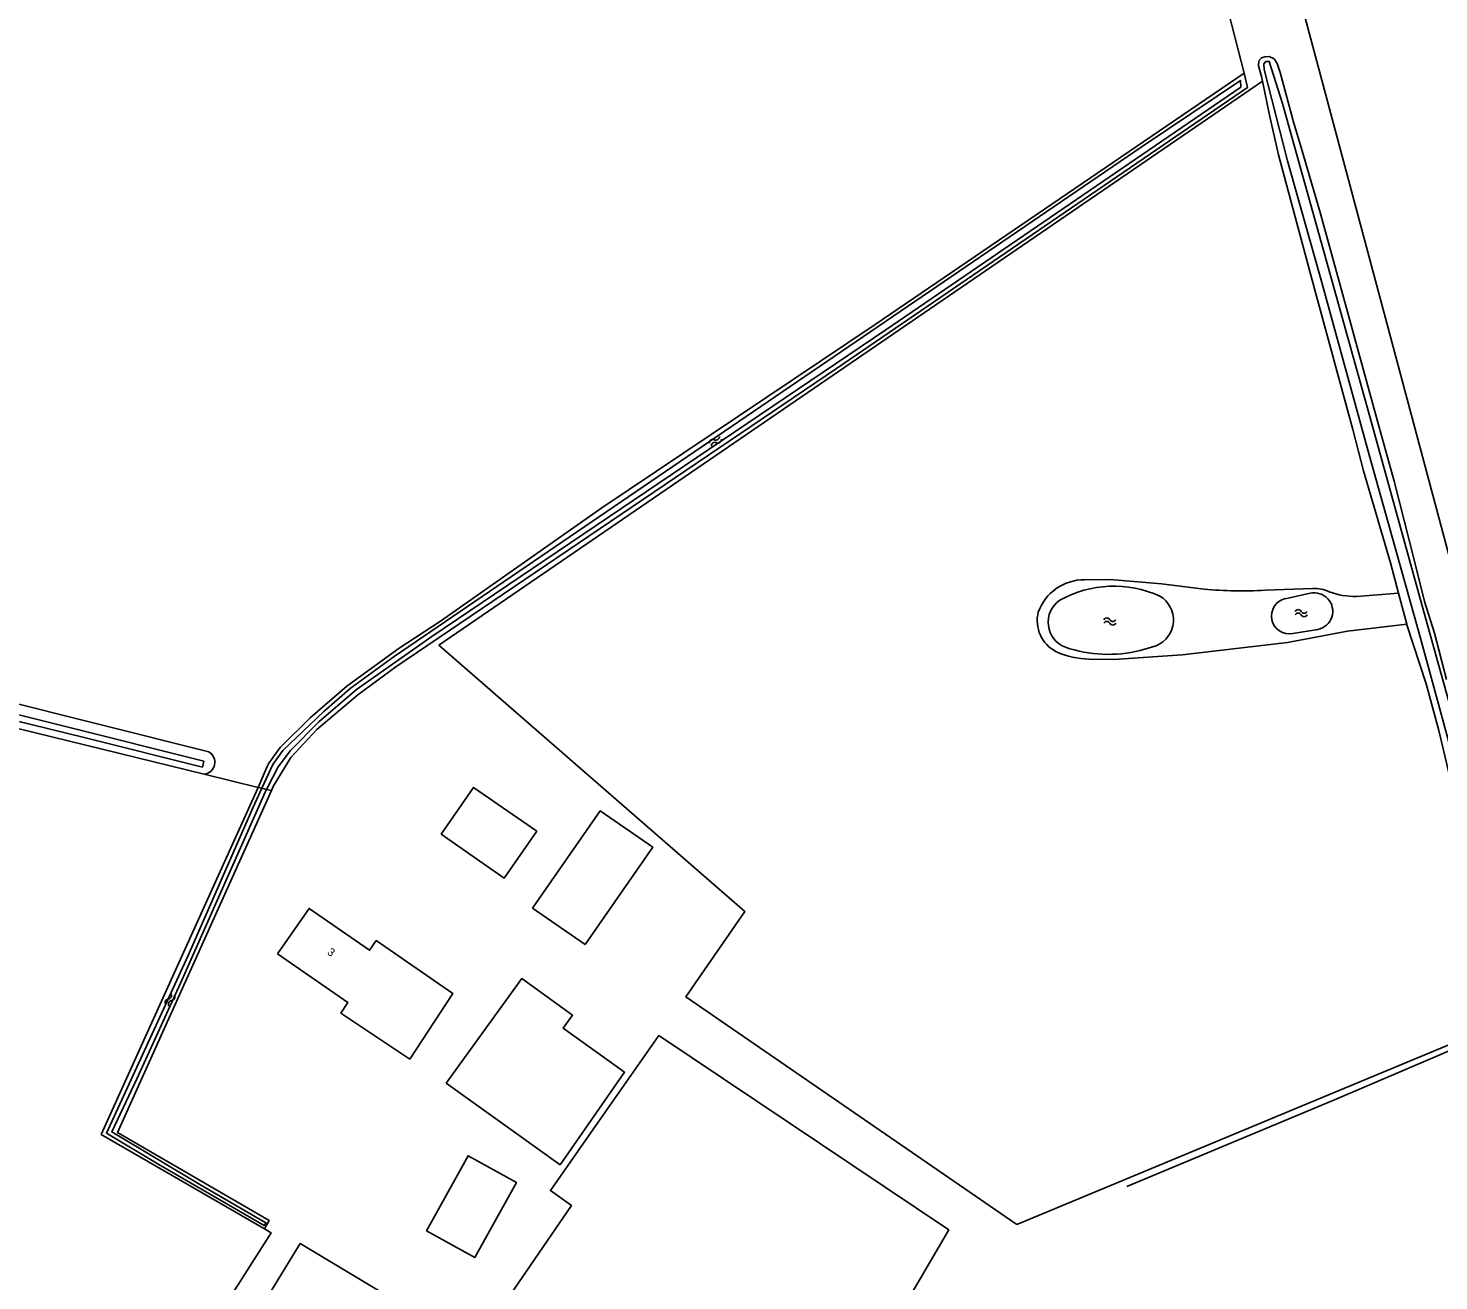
# Model space of a CAD drawing. Extents: x 134297 to 137000, y 403500 to 406000.
# Drawn here: x 135346.8 to 135523, y 404644.3 to 404800.8 of the extents above; entities that cross this region are included whole.
import ezdxf

# ---------------------------------------------------------------- set-up
doc = ezdxf.new("R2010")
doc.units = 0
for name, color, linetype in [('gg-afsc-draadraster', 7, 'Continuous'), ('gg-afsc-lijn draadraster', 7, 'Continuous'), ('gg-anno-huisnummerreeks BGT', 7, 'Continuous'), ('gg-bbg-gedigitaliseerde bebouwing', 7, 'Continuous'), ('gg-bbg-gedigitaliseerde bijgebouw', 7, 'Continuous'), ('gg-bbg-hoofdgebouw', 7, 'Continuous'), ('gg-knt-bronhoudergrens', 7, 'Continuous'), ('gg-kntw-bovenkant insteek waterloop', 7, 'Continuous'), ('gg-kntw-midden sloot', 7, 'Continuous'), ('gg-kntw-waterlijn', 7, 'Continuous'), ('gt-grn-vlakafsluiter', 7, 'Continuous'), ('gt-symb-watersymbool', 7, 'Continuous')]:
    doc.layers.add(name, color=color, linetype=linetype)

# ---------------------------------------------------------------- blocks, each defined once
blk = doc.blocks.new('gt0-WA')
at = {"layer": 'gt-symb-watersymbool'}
for centre, start, end in [((-0.32, 0.02), 28.0725, 151.9275), ((0.43, 0.42), 208.0725, 331.9275), ((-0.32, -0.43), 28.0725, 151.9275), ((0.43, -0.03), 208.0725, 331.9275)]:
    blk.add_arc(centre, 0.425, start, end, dxfattribs=at)

msp = doc.modelspace()

# ---------------------------------------------------------------- linework, layer by layer
at = {"layer": 'gg-afsc-draadraster'}
for points in [[(135288.06, 404483.25), (135319.49, 404551.15), (135330.35, 404572.49), (135345.09, 404599.06), (135357.04, 404618.74), (135377.16, 404650.3), (135376.32, 404650.79)], [(135437.69, 404614.84), (135380.76, 404648.95), (135366.11, 404624.99), (135362.45, 404619.18), (135358.38, 404612.62), (135347.6, 404594.2), (135336.95, 404575.69), (135330.79, 404563.9), (135325.2, 404552.4), (135318.83, 404539.08), (135296.24, 404491.06), (135294.34, 404486.51), (135293.04, 404481.36)]]:
    msp.add_lwpolyline(points, dxfattribs=at)
at = {"layer": 'gg-afsc-lijn draadraster'}
for p, q in [((135398.09, 404723.7), (135501.01, 404794.16)), ((135531.83, 404676.93), (135470.31, 404651.36))]:
    msp.add_line(p, q, dxfattribs=at)
msp.add_lwpolyline([(135288.06, 404483.25), (135319.49, 404551.15), (135330.35, 404572.49), (135345.09, 404599.06), (135357.04, 404618.74), (135377.16, 404650.3), (135376.32, 404650.79)], dxfattribs=at)
at = {"layer": 'gg-bbg-gedigitaliseerde bebouwing'}
msp.add_lwpolyline([(135377.96, 404685.15), (135381.9, 404690.84), (135389.45, 404685.61), (135390.28, 404686.82), (135399.83, 404680.21), (135394.46, 404672.01)], dxfattribs=at)
at = {"layer": 'gg-bbg-gedigitaliseerde bijgebouw'}
msp.add_line((135399.02, 404669.01), (135413.27, 404658.79), dxfattribs=at)
for points in [[(135398.38, 404700.09), (135402.43, 404705.94), (135410.33, 404700.47), (135406.28, 404694.62), (135398.38, 404700.09)], [(135409.82, 404690.85), (135416.37, 404686.31), (135424.82, 404698.47), (135418.27, 404703.01), (135409.82, 404690.85)], [(135413.27, 404658.79), (135421.31, 404670.36), (135413.65, 404675.87), (135414.81, 404677.49), (135408.46, 404682.06), (135399.02, 404669.01)], [(135396.58, 404650.57), (135402.6, 404647.24), (135407.79, 404656.61), (135401.75, 404659.94), (135396.58, 404650.57)]]:
    msp.add_lwpolyline(points, dxfattribs=at)
at = {"layer": 'gg-bbg-hoofdgebouw'}
msp.add_lwpolyline([(135394.46, 404672.01), (135385.87, 404677.75), (135386.75, 404679.06), (135377.96, 404685.15)], dxfattribs=at)
at = {"layer": 'gg-knt-bronhoudergrens'}
for p, q in [((135501.01, 404794.16), (135398.09, 404723.7)), ((135507.29, 404730.81), (135501.32, 404730.57)), ((135512.75, 404729.81), (135517.99, 404730.22)), ((135368.8, 404707.6), (135375.52, 404705.95)), ((135470.31, 404651.36), (135531.83, 404676.93)), ((135404.5, 404638.88), (135414.68, 404653.73))]:
    msp.add_line(p, q, dxfattribs=at)
for points in [[(135528.54, 404729.26), (135526.97, 404734.31), (135524.65, 404733.59), (135503, 404814.58), (135504.7, 404815.1)], [(135498.71, 404795.16), (135496.42, 404804.07), (135497.44, 404804.3)], [(135493.7, 404730.71), (135488.38, 404731.36), (135481.99, 404731.9), (135478.77, 404731.88)], [(135519.02, 404726.36), (135511.62, 404725.47), (135504.11, 404724.04), (135490.95, 404722.51), (135482.43, 404721.93), (135479.37, 404721.97)], [(135398.09, 404723.7), (135436.33, 404690.46), (135428.98, 404679.77), (135470.31, 404651.36)], [(135404.5, 404638.88), (135441.91, 404616.67), (135461.81, 404650.67), (135425.59, 404674.95), (135418.02, 404664.13)], [(135418.02, 404664.13), (135412.04, 404655.58), (135414.68, 404653.73)]]:
    msp.add_lwpolyline(points, dxfattribs=at)
for centre, radius, start, end in [((135478.77, 404725.73), 6.16, 89.9972, 159.7923), ((135498.48, 404781.47), 50.98, 264.6236, 273.1958), ((135507.41, 404726.08), 4.73, 65.7801, 91.4826), ((135512.47, 404738.39), 8.58, 248.6758, 271.8475), ((135477.22, 404726.78), 4.36, 165.7004, 243.0848), ((135479.59, 404732.63), 10.66, 245.9818, 268.8045)]:
    msp.add_arc(centre, radius, start, end, dxfattribs=at)
at = {"layer": 'gg-kntw-bovenkant insteek waterloop'}
for p, q in [((135506.96, 404730.2), (135503.85, 404729.52)), ((135519.02, 404726.36), (135517.99, 404730.22)), ((135504.79, 404725.19), (135507.93, 404725.68)), ((135485.71, 404723.06), (135487.73, 404723.65)), ((135375.52, 404705.95), (135376.66, 404708.55))]:
    msp.add_line(p, q, dxfattribs=at)
for points in [[(135501.01, 404794.16), (135500.89, 404794.75), (135500.49, 404796.08), (135500.53, 404796.7), (135500.86, 404797.07), (135501.31, 404797.23), (135501.84, 404797.27), (135502.45, 404796.98), (135502.82, 404796.37), (135503.22, 404795.26), (135504.93, 404788.94), (135505.83, 404785.9), (135508.2, 404777.75), (135511.03, 404767.47), (135515.37, 404751.71), (135517.47, 404744.22), (135519.96, 404734.39), (135521.25, 404729.19), (135522.5, 404725.22), (135524, 404719.41)], [(135376.66, 404708.55), (135376.85, 404708.97), (135378.29, 404710.95), (135382.04, 404714.63), (135386.61, 404718.61), (135393.16, 404723.36), (135398.32, 404726.73), (135418.45, 404740.86), (135452.63, 404763.79), (135498.71, 404795.16)], [(135377.18, 404705.55), (135377.44, 404706.14), (135379.59, 404709.68), (135382.86, 404713.16), (135388, 404717.52), (135392.72, 404721.01), (135447.8, 404758.27), (135499.12, 404793.38), (135498.71, 404795.16)], [(135517.99, 404730.22), (135516.99, 404733.99), (135513.64, 404745.51), (135512.3, 404750.66), (135507.49, 404768.23), (135502.99, 404784.96), (135501.86, 404789.94), (135501.01, 404794.16)], [(135301.75, 404724.27), (135302.57, 404727.11), (135369.36, 404710.38)], [(135531.83, 404676.93), (135531.23, 404678.17), (135532.28, 404678.58), (135532.62, 404679.08), (135532.65, 404679.11), (135532.59, 404679.72), (135532.15, 404681.09), (135529.7, 404690.41), (135529.03, 404692.56), (135527.02, 404699), (135524.9, 404705.15), (135523.04, 404713.05), (135521.46, 404718.89), (135519.05, 404726.26), (135519.02, 404726.36)], [(135301.75, 404724.27), (135337.13, 404715.36), (135368.8, 404707.6)], [(135375.52, 404705.95), (135355.92, 404662.6), (135376.32, 404650.79)], [(135376.32, 404650.79), (135376.92, 404651.83), (135357.96, 404662.82), (135377.18, 404705.55)]]:
    msp.add_lwpolyline(points, dxfattribs=at)
for centre, radius, start, end in [((135482.45, 404717.31), 13.78, 65.4586, 119.3752), ((135477.55, 404726.57), 3.32, 124.1301, 249.4892), ((135486.42, 404726.86), 3.47, 292.1808, 59.644), ((135504.34, 404727.36), 2.22, 102.7636, 281.5432), ((135507.47, 404727.94), 2.31, 281.5456, 102.5522), ((135481.74, 404739.11), 16.54, 251.1234, 283.889), ((135368.63, 404709.08), 1.49, 276.7711, 60.4106)]:
    msp.add_arc(centre, radius, start, end, dxfattribs=at)
at = {"layer": 'gg-kntw-midden sloot'}
msp.add_lwpolyline([(135484.04, 404656.11), (135510, 404666.9), (135535.15, 404677.67)], dxfattribs=at)
at = {"layer": 'gg-kntw-waterlijn'}
for points in [[(135526.28, 404704.28), (135520.75, 404724.6), (135514.35, 404747.48), (135508.43, 404769.01), (135504.12, 404784.24), (135501.21, 404795.65), (135501.17, 404796.35), (135501.43, 404796.65), (135501.85, 404796.63), (135503.5, 404791.38), (135508.79, 404772.42), (135514.46, 404752.1), (135520.96, 404728.63), (135525.42, 404712.63)], [(135376.59, 404705.69), (135378.02, 404708.51), (135379.57, 404710.55), (135383.12, 404714.14), (135387.83, 404718.16), (135397.21, 404724.79), (135453.94, 404763.12), (135498.31, 404793.43), (135498.26, 404794.25), (135485.96, 404786.02), (135392.54, 404722.3), (135387.01, 404718.31), (135383.73, 404715.44), (135378.59, 404710.57), (135377.38, 404708.8), (135375.99, 404705.84)], [(135302.8, 404725.82), (135316.68, 404722.26), (135368.76, 404709.22), (135368.57, 404708.49), (135353.81, 404712.18), (135327.6, 404718.59), (135309.97, 404723.16), (135302.37, 404724.96), (135302.8, 404725.82)], [(135375.99, 404705.84), (135374.9, 404703.49), (135366.77, 404684.94), (135356.57, 404662.76), (135363.1, 404658.86), (135376.29, 404651.22), (135376.49, 404651.57), (135368.23, 404656.36), (135357.26, 404662.91), (135360.42, 404669.63), (135366.02, 404681.95), (135376.42, 404705.35), (135376.59, 404705.69)]]:
    msp.add_lwpolyline(points, dxfattribs=at)
at = {"layer": 'gt-grn-vlakafsluiter'}
for p, q in [((135375.52, 404705.95), (135375.99, 404705.84)), ((135375.99, 404705.84), (135376.59, 404705.69)), ((135376.59, 404705.69), (135377.18, 404705.55))]:
    msp.add_line(p, q, dxfattribs=at)

# ---------------------------------------------------------------- block references
at = {"layer": 'gt-symb-watersymbool'}
for p, rotation in [((135432.61, 404749.17), 33.992039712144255), ((135481.99, 404726.67), 180), ((135505.89, 404727.71), 180), ((135364.53, 404679.46), -114.20684398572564)]:
    msp.add_blockref('gt0-WA', p, dxfattribs=dict(at, rotation=rotation))

# ---------------------------------------------------------------- texts
at = {"layer": 'gg-anno-huisnummerreeks BGT'}
msp.add_text('3', height=1, rotation=325.3, dxfattribs=at).set_placement((135384.08, 404685.17))

doc.saveas('drawing.dxf')
